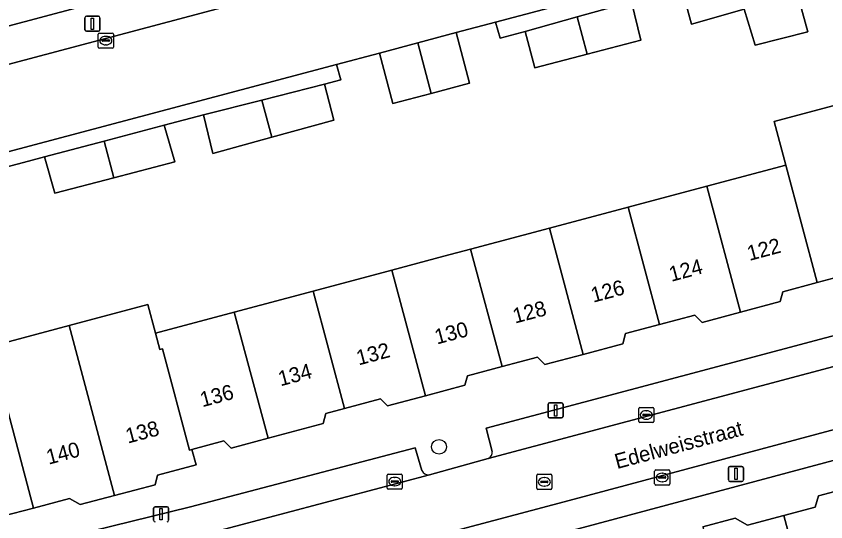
# Model space of a CAD drawing. Extents: x 162542 to 163147, y 380779 to 381521.
# Drawn here: x 162671.6 to 162725.1, y 381036.9 to 381070.3 of the extents above; entities that cross this region are included whole.
import ezdxf

# ---------------------------------------------------------------- set-up
doc = ezdxf.new("R2010")
doc.units = 0
for name, color, linetype in [('IMGEO_Boom', 7, 'Continuous'), ('IMGEO_Erf', 7, 'Continuous'), ('IMGEO_Kolk', 7, 'Continuous'), ('IMGEO_Lichtmast', 7, 'Continuous'), ('IMGEO_Muur', 7, 'Continuous'), ('IMGEO_Openbare_ruimte_label', 7, 'Continuous'), ('IMGEO_Pand', 7, 'Continuous'), ('IMGEO_Pand_nummerreeks', 7, 'Continuous'), ('IMGEO_Parkeervlak_open', 7, 'Continuous'), ('IMGEO_Rijbaan_lokaal_open', 7, 'Continuous'), ('IMGEO_Rioolput', 7, 'Continuous'), ('IMGEO_Voetpad_open', 7, 'Continuous')]:
    doc.layers.add(name, color=color, linetype=linetype)

msp = doc.modelspace()

# ---------------------------------------------------------------- linework, layer by layer
at = {"layer": 'IMGEO_Boom'}
msp.add_circle((162699.575, 381041.86), 0.489, dxfattribs=at)
at = {"layer": 'IMGEO_Erf'}
for points in [[(162722.642, 381074.047), (162723.934, 381069.306), (162720.472, 381068.431), (162719.726, 381070.809), (162716.258, 381069.811), (162715.625, 381072.185)], [(162637.369, 381057.812), (162638.115, 381054.996), (162640.552, 381055.642), (162639.807, 381058.458), (162643.819, 381059.52), (162647.845, 381060.587), (162648.591, 381057.771), (162651.147, 381058.448), (162650.401, 381061.263), (162654.037, 381062.226), (162654.783, 381059.411), (162655.028, 381059.467), (162654.159, 381062.654), (162653.605, 381065.029), (162676.968, 381071.245)], [(162712.292, 381071.3), (162712.904, 381068.75), (162709.37, 381067.829), (162705.894, 381066.923), (162705.262, 381069.324), (162703.608, 381068.898), (162703.311, 381069.95), (162700.7, 381069.254), (162701.59, 381065.914), (162699.058, 381065.238), (162696.526, 381064.563), (162695.634, 381067.905), (162692.811, 381067.153), (162693.087, 381066.127), (162691.998, 381065.838), (162692.631, 381063.465), (162688.533, 381062.34), (162684.634, 381061.269), (162684.012, 381063.822), (162681.425, 381063.135), (162682.123, 381060.714), (162678.098, 381059.657), (162674.196, 381058.632), (162673.512, 381061.036), (162672.454, 381060.755), (162670.51, 381060.24)], [(162669.929, 381048.496), (162675.134, 381049.884), (162680.338, 381051.273), (162680.843, 381049.385), (162686.049, 381050.773), (162691.254, 381052.162), (162696.458, 381053.55), (162699.889, 381054.465), (162701.663, 381054.938), (162706.868, 381056.326), (162712.073, 381057.714), (162717.278, 381059.103), (162722.483, 381060.491), (162721.715, 381063.375), (162726.92, 381064.763)]]:
    msp.add_lwpolyline(points, dxfattribs=at)
at = {"layer": 'IMGEO_Kolk'}
for p, q in [((162677.062, 381068.301), (162677.062, 381069.153)), ((162677.137, 381069.227), (162677.989, 381069.227)), ((162678.063, 381069.153), (162678.063, 381068.301)), ((162677.321, 381068.721), (162677.321, 381068.733)), ((162677.759, 381068.684), (162677.361, 381068.684)), ((162677.364, 381068.77), (162677.762, 381068.77)), ((162677.55, 381069.007), (162677.575, 381069.007)), ((162677.805, 381068.733), (162677.805, 381068.721)), ((162677.989, 381068.227), (162677.137, 381068.227)), ((162677.573, 381068.447), (162677.548, 381068.447)), ((162712.847, 381044.468), (162713.699, 381044.468)), ((162712.772, 381043.542), (162712.772, 381044.394)), ((162713.031, 381043.962), (162713.031, 381043.974)), ((162713.469, 381043.925), (162713.071, 381043.925)), ((162713.074, 381044.011), (162713.472, 381044.011)), ((162713.26, 381044.248), (162713.285, 381044.248)), ((162713.515, 381043.974), (162713.515, 381043.962)), ((162713.773, 381044.394), (162713.773, 381043.542)), ((162713.699, 381043.468), (162712.847, 381043.468)), ((162713.283, 381043.688), (162713.258, 381043.688)), ((162713.822, 381039.408), (162713.822, 381040.26)), ((162713.897, 381040.334), (162714.749, 381040.334)), ((162714.823, 381040.26), (162714.823, 381039.408)), ((162696.148, 381039.138), (162696.148, 381039.99)), ((162696.223, 381040.064), (162697.075, 381040.064)), ((162696.636, 381039.844), (162696.661, 381039.844)), ((162697.149, 381039.99), (162697.149, 381039.138)), ((162714.081, 381039.828), (162714.081, 381039.84)), ((162714.519, 381039.791), (162714.121, 381039.791)), ((162714.124, 381039.877), (162714.522, 381039.877)), ((162714.31, 381040.114), (162714.335, 381040.114)), ((162714.565, 381039.84), (162714.565, 381039.828)), ((162696.407, 381039.558), (162696.407, 381039.57)), ((162696.845, 381039.521), (162696.447, 381039.521)), ((162696.45, 381039.607), (162696.848, 381039.607)), ((162696.659, 381039.284), (162696.634, 381039.284)), ((162696.891, 381039.57), (162696.891, 381039.558)), ((162714.749, 381039.334), (162713.897, 381039.334)), ((162714.333, 381039.554), (162714.308, 381039.554)), ((162697.075, 381039.064), (162696.223, 381039.064))]:
    msp.add_line(p, q, dxfattribs=at)
for points in [[(162677.062, 381068.301), (162677.062, 381069.153)], [(162677.137, 381069.227), (162677.989, 381069.227)], [(162678.063, 381069.153), (162678.063, 381068.301)], [(162677.989, 381068.227), (162677.137, 381068.227)], [(162712.847, 381044.468), (162713.699, 381044.468)], [(162712.772, 381043.542), (162712.772, 381044.394)], [(162713.773, 381044.394), (162713.773, 381043.542)], [(162713.699, 381043.468), (162712.847, 381043.468)], [(162713.822, 381039.408), (162713.822, 381040.26)], [(162713.897, 381040.334), (162714.749, 381040.334)], [(162714.823, 381040.26), (162714.823, 381039.408)], [(162696.148, 381039.138), (162696.148, 381039.99)], [(162696.223, 381040.064), (162697.075, 381040.064)], [(162697.149, 381039.99), (162697.149, 381039.138)], [(162714.749, 381039.334), (162713.897, 381039.334)], [(162697.075, 381039.064), (162696.223, 381039.064)]]:
    msp.add_lwpolyline(points, dxfattribs=at)
for centre, radius, start, end in [((162677.139, 381069.151), 0.0765, 91.552, 178.448), ((162677.139, 381069.151), 0.0765, 91.552, 178.448), ((162677.987, 381069.151), 0.0765, 1.552, 88.448), ((162677.987, 381069.151), 0.0765, 1.552, 88.448), ((162677.361, 381068.73), 0.0403, 85.8775, 175.7526), ((162677.358, 381068.72), 0.0366, 178.938, 274.7102), ((162677.762, 381068.727), 0.043, 264.8664, 352.4533), ((162677.766, 381068.732), 0.0386, 1.7309, 96.639), ((162677.139, 381068.303), 0.0765, 181.552, 268.448), ((162677.139, 381068.303), 0.0765, 181.552, 268.448), ((162677.987, 381068.303), 0.0765, 271.552, 358.448), ((162677.987, 381068.303), 0.0765, 271.552, 358.448), ((162712.849, 381044.392), 0.0765, 91.552, 178.448), ((162712.849, 381044.392), 0.0765, 91.552, 178.448), ((162713.697, 381044.392), 0.0765, 1.552, 88.448), ((162713.697, 381044.392), 0.0765, 1.552, 88.448), ((162713.071, 381043.971), 0.0403, 85.8775, 175.7526), ((162713.068, 381043.961), 0.0366, 178.938, 274.7102), ((162713.472, 381043.968), 0.043, 264.8664, 352.4533), ((162713.476, 381043.973), 0.0386, 1.7309, 96.639), ((162712.849, 381043.544), 0.0765, 181.552, 268.448), ((162712.849, 381043.544), 0.0765, 181.552, 268.448), ((162713.697, 381043.544), 0.0765, 271.552, 358.448), ((162713.697, 381043.544), 0.0765, 271.552, 358.448), ((162713.899, 381040.258), 0.0765, 91.552, 178.448), ((162713.899, 381040.258), 0.0765, 91.552, 178.448), ((162714.747, 381040.258), 0.0765, 1.552, 88.448), ((162714.747, 381040.258), 0.0765, 1.552, 88.448), ((162696.225, 381039.988), 0.0765, 91.552, 178.448), ((162696.225, 381039.988), 0.0765, 91.552, 178.448), ((162697.073, 381039.988), 0.0765, 1.552, 88.448), ((162697.073, 381039.988), 0.0765, 1.552, 88.448), ((162714.121, 381039.837), 0.0403, 85.8775, 175.7526), ((162714.118, 381039.827), 0.0366, 178.938, 274.7102), ((162714.522, 381039.834), 0.043, 264.8664, 352.4533), ((162714.526, 381039.839), 0.0386, 1.7309, 96.639), ((162696.225, 381039.14), 0.0765, 181.552, 268.448), ((162696.225, 381039.14), 0.0765, 181.552, 268.448), ((162696.447, 381039.567), 0.0403, 85.8775, 175.7526), ((162696.444, 381039.557), 0.0366, 178.938, 274.7102), ((162696.848, 381039.564), 0.043, 264.8664, 352.4533), ((162696.852, 381039.569), 0.0386, 1.7309, 96.639), ((162697.073, 381039.14), 0.0765, 271.552, 358.448), ((162697.073, 381039.14), 0.0765, 271.552, 358.448), ((162713.899, 381039.41), 0.0765, 181.552, 268.448), ((162713.899, 381039.41), 0.0765, 181.552, 268.448), ((162714.747, 381039.41), 0.0765, 271.552, 358.448), ((162714.747, 381039.41), 0.0765, 271.552, 358.448)]:
    msp.add_arc(centre, radius, start, end, dxfattribs=at)
for centre, major_axis, ratio, start_param, end_param in [((162677.549, 381068.727), (-0.387, 0.002), 0.722429, 4.712389, 7.853982), ((162677.574, 381068.727), (-0.39, 0.002), 0.717154, 1.570796, 4.712389), ((162713.259, 381043.968), (-0.387, 0.002), 0.722429, 4.712389, 7.853982), ((162713.284, 381043.968), (-0.39, 0.002), 0.717154, 1.570796, 4.712389), ((162696.635, 381039.564), (-0.387, 0.002), 0.722429, 4.712389, 7.853982), ((162696.66, 381039.564), (-0.39, 0.002), 0.717154, 1.570796, 4.712389), ((162714.309, 381039.834), (-0.387, 0.002), 0.722429, 4.712389, 7.853982), ((162714.334, 381039.834), (-0.39, 0.002), 0.717154, 1.570796, 4.712389)]:
    msp.add_ellipse(centre, major_axis=major_axis, ratio=ratio, start_param=start_param, end_param=end_param, dxfattribs=at)
at = {"layer": 'IMGEO_Lichtmast'}
for p, q in [((162676.18, 381069.445), (162676.18, 381070.245)), ((162676.18, 381070.245), (162676.18, 381069.445)), ((162676.28, 381070.345), (162677.07, 381070.345)), ((162677.07, 381070.345), (162676.28, 381070.345)), ((162677.17, 381070.245), (162677.17, 381069.445)), ((162677.17, 381069.445), (162677.17, 381070.245)), ((162677.07, 381069.345), (162676.28, 381069.345)), ((162676.28, 381069.345), (162677.07, 381069.345)), ((162706.78, 381043.874), (162706.78, 381044.674)), ((162706.78, 381044.674), (162706.78, 381043.874)), ((162706.88, 381044.774), (162707.67, 381044.774)), ((162707.67, 381044.774), (162706.88, 381044.774)), ((162707.77, 381044.674), (162707.77, 381043.874)), ((162707.77, 381043.874), (162707.77, 381044.674)), ((162707.67, 381043.774), (162706.88, 381043.774)), ((162706.88, 381043.774), (162707.67, 381043.774)), ((162718.697, 381039.67), (162718.697, 381040.47)), ((162718.697, 381040.47), (162718.697, 381039.67)), ((162718.797, 381040.57), (162719.587, 381040.57)), ((162719.587, 381040.57), (162718.797, 381040.57)), ((162719.687, 381040.47), (162719.687, 381039.67)), ((162719.687, 381039.67), (162719.687, 381040.47)), ((162719.587, 381039.57), (162718.797, 381039.57)), ((162718.797, 381039.57), (162719.587, 381039.57)), ((162680.719, 381037.001), (162680.719, 381037.801)), ((162680.719, 381037.801), (162680.719, 381037.001)), ((162680.819, 381037.901), (162681.609, 381037.901)), ((162681.609, 381037.901), (162680.819, 381037.901)), ((162681.709, 381037.801), (162681.709, 381037.001)), ((162681.709, 381037.001), (162681.709, 381037.801))]:
    msp.add_line(p, q, dxfattribs=at)
for points in [[(162676.6, 381070.22), (162676.75, 381070.22), (162676.75, 381069.47), (162676.6, 381069.47), (162676.6, 381070.22)], [(162707.2, 381044.649), (162707.35, 381044.649), (162707.35, 381043.899), (162707.2, 381043.899), (162707.2, 381044.649)], [(162719.117, 381040.445), (162719.267, 381040.445), (162719.267, 381039.695), (162719.117, 381039.695), (162719.117, 381040.445)], [(162681.139, 381037.776), (162681.289, 381037.776), (162681.289, 381037.026), (162681.139, 381037.026), (162681.139, 381037.776)]]:
    msp.add_lwpolyline(points, dxfattribs=at)
for centre, start, end in [((162676.28, 381070.245), 90, 180), ((162676.28, 381070.245), 90, 180), ((162677.07, 381070.245), 0, 90), ((162677.07, 381070.245), 360, 90), ((162676.28, 381069.445), 180, 270), ((162676.28, 381069.445), 180, 270), ((162677.07, 381069.445), 270, 0), ((162677.07, 381069.445), 270, 0), ((162706.88, 381044.674), 90, 180), ((162706.88, 381044.674), 90, 180), ((162707.67, 381044.674), 0, 90), ((162707.67, 381044.674), 360, 90), ((162706.88, 381043.874), 180, 270), ((162706.88, 381043.874), 180, 270), ((162707.67, 381043.874), 270, 0), ((162707.67, 381043.874), 270, 0), ((162718.797, 381040.47), 90, 180), ((162718.797, 381040.47), 90, 180), ((162719.587, 381040.47), 0, 90), ((162719.587, 381040.47), 360, 90), ((162718.797, 381039.67), 180, 270), ((162718.797, 381039.67), 180, 270), ((162719.587, 381039.67), 270, 0), ((162719.587, 381039.67), 270, 0), ((162680.819, 381037.801), 90, 180), ((162680.819, 381037.801), 90, 180), ((162681.609, 381037.801), 0, 90), ((162681.609, 381037.801), 360, 90), ((162680.819, 381037.001), 180, 270), ((162680.819, 381037.001), 180, 270), ((162681.609, 381037.001), 270, 0), ((162681.609, 381037.001), 270, 0)]:
    msp.add_arc(centre, 0.1, start, end, dxfattribs=at)
at = {"layer": 'IMGEO_Muur'}
for points in [[(162676.192, 381074.139), (162676.968, 381071.245), (162653.605, 381065.029)], [(162703.608, 381068.898), (162705.262, 381069.324)], [(162692.811, 381067.153), (162695.613, 381067.899)], [(162691.998, 381065.838), (162693.087, 381066.127), (162692.811, 381067.153)], [(162681.425, 381063.135), (162684.012, 381063.822)], [(162672.454, 381060.755), (162673.512, 381061.036)]]:
    msp.add_lwpolyline(points, dxfattribs=at)
at = {"layer": 'IMGEO_Pand'}
for points in [[(162722.642, 381074.047), (162719.111, 381073.11), (162719.726, 381070.809), (162720.472, 381068.431), (162723.934, 381069.306)], [(162719.111, 381073.11), (162715.625, 381072.185), (162716.258, 381069.811), (162719.726, 381070.809)], [(162708.711, 381070.294), (162709.37, 381067.829), (162712.904, 381068.75), (162712.292, 381071.3)], [(162705.262, 381069.324), (162705.894, 381066.923), (162709.37, 381067.829), (162708.711, 381070.294)], [(162700.7, 381069.254), (162698.168, 381068.579), (162699.058, 381065.238), (162701.59, 381065.914)], [(162698.168, 381068.579), (162695.634, 381067.905), (162696.526, 381064.563), (162699.058, 381065.238)], [(162687.876, 381064.797), (162688.533, 381062.34), (162692.631, 381063.465), (162691.998, 381065.838)], [(162684.012, 381063.822), (162684.634, 381061.269), (162688.533, 381062.34), (162687.876, 381064.797)], [(162727.689, 381061.879), (162726.92, 381064.763), (162721.715, 381063.375), (162722.483, 381060.491), (162724.558, 381052.727), (162726.864, 381053.342), (162727.341, 381052.865), (162729.914, 381053.551)], [(162677.45, 381062.081), (162678.098, 381059.657), (162682.123, 381060.714), (162681.425, 381063.135)], [(162673.512, 381061.036), (162674.196, 381058.632), (162678.098, 381059.657), (162677.45, 381062.081)], [(162719.504, 381050.774), (162722.112, 381051.47), (162722.288, 381052.122), (162724.558, 381052.727), (162722.483, 381060.491), (162717.278, 381059.103)], [(162719.504, 381050.774), (162717.278, 381059.103), (162712.073, 381057.714), (162714.149, 381049.947), (162716.479, 381050.568), (162716.953, 381050.093)], [(162706.868, 381056.326), (162709.101, 381047.974), (162711.719, 381048.673), (162711.901, 381049.347), (162714.149, 381049.947), (162712.073, 381057.714)], [(162701.663, 381054.938), (162703.739, 381047.171), (162706.077, 381047.794), (162706.571, 381047.299), (162709.101, 381047.974), (162706.868, 381056.326)], [(162701.663, 381054.938), (162699.889, 381054.465), (162696.458, 381053.55), (162698.68, 381045.234), (162701.286, 381045.929), (162701.456, 381046.562), (162703.739, 381047.171)], [(162693.329, 381044.397), (162695.706, 381045.031), (162696.171, 381044.565), (162698.68, 381045.234), (162696.458, 381053.55), (162691.254, 381052.162)], [(162693.329, 381044.397), (162691.254, 381052.162), (162686.049, 381050.773), (162688.279, 381042.429), (162691.92, 381043.4), (162692.101, 381044.069)], [(162680.843, 381049.385), (162680.338, 381051.273), (162675.134, 381049.884), (162678.138, 381038.644), (162680.813, 381039.357), (162680.984, 381039.991), (162683.519, 381040.667), (162683.251, 381041.685), (162683.093, 381041.644), (162681.3, 381048.332), (162681.136, 381048.288)], [(162680.843, 381049.385), (162681.136, 381048.288), (162681.3, 381048.332), (162683.093, 381041.644), (162683.251, 381041.685), (162685.365, 381042.248), (162685.835, 381041.777), (162688.279, 381042.429), (162686.049, 381050.773)], [(162672.784, 381037.815), (162675.155, 381038.447), (162675.863, 381038.037), (162678.138, 381038.644), (162675.134, 381049.884), (162669.929, 381048.496)], [(162667.732, 381035.85), (162670.302, 381036.535), (162670.724, 381037.265), (162672.784, 381037.815), (162669.929, 381048.496), (162664.725, 381047.108), (162665.465, 381044.331)], [(162722.366, 381037.322), (162724.422, 381029.587), (162729.609, 381030.972), (162727.381, 381039.358), (162724.638, 381038.626), (162724.436, 381037.875)], [(162722.366, 381037.322), (162719.955, 381036.678), (162719.146, 381037.146), (162717.008, 381036.575), (162719.233, 381028.202), (162724.422, 381029.587)]]:
    msp.add_lwpolyline(points, close=True, dxfattribs=at)
at = {"layer": 'IMGEO_Parkeervlak_open'}
for points in [[(162759.948, 381058.339), (162754.912, 381057.05), (162731.566, 381050.786), (162702.691, 381043.093), (162703.09, 381041.562)], [(162702.832, 381041.087), (162730.046, 381048.353)], [(162731.067, 381044.46), (162731.039, 381044.45), (162708.17, 381038.31), (162682.873, 381031.59)], [(162684.074, 381029.872), (162708.764, 381036.439), (162730.875, 381042.365)], [(162698.432, 381040.302), (162697.991, 381041.797), (162683.151, 381037.884), (162668.873, 381034.385), (162664.028, 381033.135), (162637.793, 381026.108), (162631.837, 381024.525), (162626.922, 381023.193), (162624.071, 381022.435)], [(162623.906, 381020.294), (162638.471, 381024.229), (162666.18, 381031.599), (162666.98, 381031.812), (162681.847, 381035.492), (162682.492, 381035.652), (162698.943, 381040.013)]]:
    msp.add_lwpolyline(points, dxfattribs=at)
for centre, radius, start, end in [((162702.655, 381041.491), 0.441, 293.6445, 9.3376), ((162698.87, 381040.479), 0.472, 202.071, 278.9476)]:
    msp.add_arc(centre, radius, start, end, dxfattribs=at)
at = {"layer": 'IMGEO_Rijbaan_lokaal_open'}
for points in [[(162769.976, 381087.575), (162769.876, 381087.879), (162771.776, 381088.409), (162784.095, 381091.679), (162791.929, 381093.758), (162790.628, 381098.953), (162787.911, 381098.229), (162654.159, 381062.654), (162655.028, 381059.467), (162655.628, 381057.268), (162655.725, 381057.293), (162692.811, 381067.153), (162695.634, 381067.905), (162698.168, 381068.579), (162700.7, 381069.254), (162703.311, 381069.95)], [(162731.039, 381044.45), (162730.046, 381048.353), (162702.832, 381041.087), (162698.943, 381040.013), (162682.492, 381035.652), (162681.847, 381035.492), (162682.873, 381031.59), (162708.17, 381038.31)]]:
    msp.add_lwpolyline(points, close=True, dxfattribs=at)
at = {"layer": 'IMGEO_Rioolput'}
for p, q in [((162706.028, 381039.118), (162706.028, 381039.97)), ((162706.103, 381040.044), (162706.955, 381040.044)), ((162706.516, 381039.824), (162706.541, 381039.824)), ((162707.029, 381039.97), (162707.029, 381039.118)), ((162706.287, 381039.538), (162706.287, 381039.55)), ((162706.725, 381039.501), (162706.327, 381039.501)), ((162706.33, 381039.587), (162706.728, 381039.587)), ((162706.539, 381039.264), (162706.514, 381039.264)), ((162706.771, 381039.55), (162706.771, 381039.538)), ((162706.955, 381039.044), (162706.103, 381039.044))]:
    msp.add_line(p, q, dxfattribs=at)
for points in [[(162706.028, 381039.118), (162706.028, 381039.97)], [(162706.103, 381040.044), (162706.955, 381040.044)], [(162707.029, 381039.97), (162707.029, 381039.118)], [(162706.955, 381039.044), (162706.103, 381039.044)]]:
    msp.add_lwpolyline(points, dxfattribs=at)
for centre, radius, start, end in [((162706.105, 381039.968), 0.0765, 91.552, 178.448), ((162706.105, 381039.968), 0.0765, 91.552, 178.448), ((162706.953, 381039.968), 0.0765, 1.552, 88.448), ((162706.953, 381039.968), 0.0765, 1.552, 88.448), ((162706.105, 381039.12), 0.0765, 181.552, 268.448), ((162706.105, 381039.12), 0.0765, 181.552, 268.448), ((162706.327, 381039.547), 0.0403, 85.8775, 175.7526), ((162706.324, 381039.537), 0.0366, 178.938, 274.7102), ((162706.728, 381039.544), 0.043, 264.8664, 352.4533), ((162706.732, 381039.549), 0.0386, 1.7309, 96.639), ((162706.953, 381039.12), 0.0765, 271.552, 358.448), ((162706.953, 381039.12), 0.0765, 271.552, 358.448)]:
    msp.add_arc(centre, radius, start, end, dxfattribs=at)
for centre, major_axis, ratio, start_param, end_param in [((162706.515, 381039.544), (-0.387, 0.002), 0.722429, 4.712389, 7.853982), ((162706.54, 381039.544), (-0.39, 0.002), 0.717154, 1.570796, 4.712389)]:
    msp.add_ellipse(centre, major_axis=major_axis, ratio=ratio, start_param=start_param, end_param=end_param, dxfattribs=at)
at = {"layer": 'IMGEO_Voetpad_open'}
for points in [[(162676.968, 381071.245), (162653.605, 381065.029), (162654.159, 381062.654), (162787.911, 381098.229)], [(162769.976, 381087.575), (162703.311, 381069.95), (162703.608, 381068.898), (162705.262, 381069.324), (162708.711, 381070.294), (162712.292, 381071.3)], [(162726.864, 381053.342), (162724.558, 381052.727), (162722.288, 381052.122), (162722.112, 381051.47), (162719.504, 381050.774), (162716.953, 381050.093), (162716.479, 381050.568), (162714.149, 381049.947), (162711.901, 381049.347), (162711.719, 381048.673), (162709.101, 381047.974), (162706.571, 381047.299), (162706.077, 381047.794), (162703.739, 381047.171), (162701.456, 381046.562), (162701.286, 381045.929), (162698.68, 381045.234), (162696.171, 381044.565), (162695.706, 381045.031), (162693.329, 381044.397), (162692.101, 381044.069), (162691.92, 381043.4), (162688.279, 381042.429), (162685.835, 381041.777), (162685.365, 381042.248), (162683.251, 381041.685), (162683.519, 381040.667), (162680.984, 381039.991), (162680.813, 381039.357), (162678.138, 381038.644), (162675.863, 381038.037), (162675.155, 381038.447), (162672.784, 381037.815), (162670.724, 381037.265)], [(162703.09, 381041.562), (162702.691, 381043.093), (162731.566, 381050.786)], [(162730.875, 381042.365), (162708.764, 381036.439), (162684.074, 381029.872)], [(162624.071, 381022.435), (162626.922, 381023.193), (162626.618, 381024.354), (162631.527, 381025.688), (162631.837, 381024.525), (162637.793, 381026.108), (162664.028, 381033.135), (162668.873, 381034.385), (162683.151, 381037.884), (162697.991, 381041.797), (162698.432, 381040.302)], [(162698.943, 381040.013), (162702.832, 381041.087)], [(162717.008, 381036.575), (162719.146, 381037.146), (162719.955, 381036.678), (162722.366, 381037.322), (162724.436, 381037.875), (162724.638, 381038.626), (162727.381, 381039.358)]]:
    msp.add_lwpolyline(points, dxfattribs=at)
msp.add_lwpolyline([(162677.45, 381062.081), (162681.425, 381063.135), (162684.012, 381063.822), (162687.876, 381064.797), (162691.998, 381065.838), (162693.087, 381066.127), (162692.811, 381067.153), (162655.725, 381057.293), (162655.628, 381057.268), (162655.876, 381056.357), (162656.623, 381056.555), (162660.931, 381057.698), (162663.324, 381058.333), (162667.037, 381059.318), (162670.51, 381060.24), (162672.454, 381060.755), (162673.512, 381061.036)], close=True, dxfattribs=at)
for centre, radius, start, end in [((162702.655, 381041.491), 0.441, 293.6445, 9.3376), ((162698.87, 381040.479), 0.472, 202.071, 278.9476)]:
    msp.add_arc(centre, radius, start, end, dxfattribs=at)

# ---------------------------------------------------------------- texts
at = {"layer": 'IMGEO_Openbare_ruimte_label'}
msp.add_text('Edelweisstraat', height=1, rotation=15.0089, dxfattribs=at).set_placement((162711.334, 381040.387))
at = {"layer": 'IMGEO_Pand_nummerreeks'}
for s, rotation, p in [('122', 14.9865, (162720.084, 381054.154)), ('124', 14.9865, (162714.922, 381052.772)), ('126', 14.9865, (162709.758, 381051.39)), ('128', 14.9865, (162704.598, 381050.008)), ('130', 14.9886, (162699.434, 381048.626)), ('132', 14.9865, (162694.264, 381047.241)), ('134', 14.9865, (162689.101, 381045.86)), ('136', 14.9865, (162683.937, 381044.478)), ('138', 14.9385, (162679.014, 381042.073)), ('140', 14.9385, (162673.777, 381040.676))]:
    msp.add_text(s, height=1, rotation=rotation, dxfattribs=at).set_placement(p)

doc.saveas('drawing.dxf')
